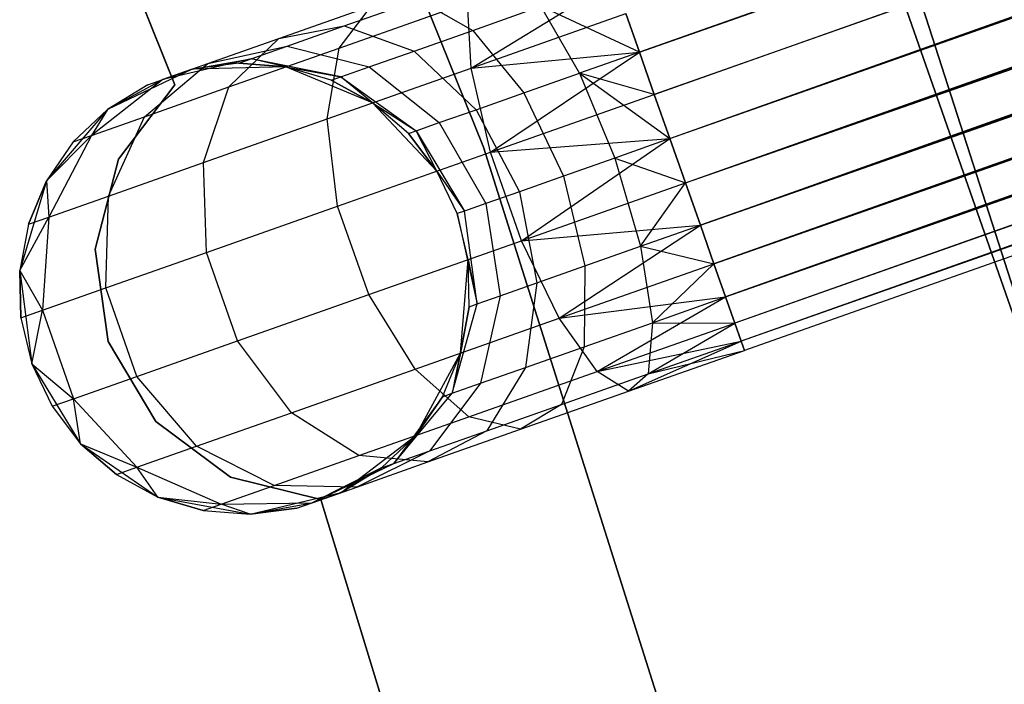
# Model space of a CAD drawing. Extents: x -189 to 189, y -189 to 189.
# Tile 467 of 591: x 37.91 to 42.28, y 11.96 to 14.91. Entities that reach past the tile are written whole.
import ezdxf

# ---------------------------------------------------------------- set-up
doc = ezdxf.new("R2010")
doc.units = 0
doc.header["$LTSCALE"] = 25.4
doc.layers.get('0').update_dxf_attribs({"linetype": 'CONTINUOUS'})

# ---------------------------------------------------------------- blocks, each defined once
blk = doc.blocks.new('CAMELEON-KENAI-C-12244_STL')
at = {"color": 0}
for p, q in [((158.7801, 56.388, -10.4135), (40.6579, 14.7633, -10.4135)), ((158.7801, 56.388, -10.4135), (40.6579, 14.7633, -10.4135)), ((40.7239, 14.5758, -10.4781), (158.7801, 56.388, -10.4135)), ((40.7239, 14.5758, -10.4781), (158.7801, 56.388, -10.4135)), ((40.7931, 14.3797, -10.5), (158.7801, 56.388, -10.4135)), ((40.7931, 14.3797, -10.5), (158.7801, 56.388, -10.4135)), ((40.6579, 14.7633, -8.5864), (158.8462, 56.2005, -8.5219)), ((40.6579, 14.7633, -8.5864), (158.8462, 56.2005, -8.5219)), ((158.8462, 56.2005, -8.5219), (40.7239, 14.5758, -8.5219)), ((158.8462, 56.2005, -8.5219), (40.7239, 14.5758, -8.5219)), ((40.7931, 14.3797, -8.5), (158.9153, 56.0044, -8.5)), ((40.7931, 14.3797, -8.5), (158.9153, 56.0044, -8.5)), ((40.7931, 14.3797, -10.5), (158.9153, 56.0044, -10.5)), ((40.7931, 14.3797, -10.5), (158.9153, 56.0044, -10.5)), ((40.8622, 14.1836, -10.4781), (158.9153, 56.0044, -10.5)), ((40.8622, 14.1836, -10.4781), (158.9153, 56.0044, -10.5)), ((40.9282, 13.9961, -10.4135), (158.9153, 56.0044, -10.5)), ((40.9282, 13.9961, -10.4135), (158.9153, 56.0044, -10.5)), ((40.8622, 14.1836, -8.5219), (158.9844, 55.8083, -8.5219)), ((40.8622, 14.1836, -8.5219), (158.9844, 55.8083, -8.5219)), ((159.0504, 55.6208, -10.4135), (40.9282, 13.9961, -10.4135)), ((159.0504, 55.6208, -10.4135), (40.9282, 13.9961, -10.4135)), ((159.0504, 55.6208, -10.4135), (40.9884, 13.8254, -10.309)), ((159.0504, 55.6208, -10.4135), (40.9884, 13.8254, -10.309)), ((159.0504, 55.6208, -10.4135), (41.04, 13.6788, -10.1691)), ((159.0504, 55.6208, -10.4135), (41.04, 13.6788, -10.1691)), ((40.8622, 14.1836, -8.5219), (159.1106, 55.45, -8.691)), ((40.8622, 14.1836, -8.5219), (159.1106, 55.45, -8.691)), ((40.9282, 13.9961, -8.5864), (159.1106, 55.45, -8.691)), ((40.9282, 13.9961, -8.5864), (159.1106, 55.45, -8.691)), ((159.1106, 55.45, -8.691), (40.9884, 13.8254, -8.691)), ((159.1106, 55.45, -8.691), (40.9884, 13.8254, -8.691)), ((159.1622, 55.3035, -10.1691), (41.04, 13.6788, -10.1691)), ((159.1622, 55.3035, -10.1691), (41.04, 13.6788, -10.1691)), ((159.1622, 55.3035, -10.1691), (41.0809, 13.5629, -10)), ((159.1622, 55.3035, -10.1691), (41.0809, 13.5629, -10)), ((159.1622, 55.3035, -10.1691), (41.1091, 13.4827, -9.809)), ((159.1622, 55.3035, -10.1691), (41.1091, 13.4827, -9.809)), ((40.9884, 13.8254, -8.691), (159.2031, 55.1876, -9)), ((40.9884, 13.8254, -8.691), (159.2031, 55.1876, -9)), ((41.04, 13.6788, -8.8309), (159.2031, 55.1876, -9)), ((41.04, 13.6788, -8.8309), (159.2031, 55.1876, -9)), ((159.2031, 55.1876, -9), (41.0809, 13.5629, -9)), ((159.2031, 55.1876, -9), (41.0809, 13.5629, -9)), ((159.2031, 55.1876, -9), (41.1091, 13.4827, -9.191)), ((159.2031, 55.1876, -9), (41.1091, 13.4827, -9.191)), ((159.2314, 55.1074, -9.809), (41.1091, 13.4827, -9.809)), ((159.2314, 55.1074, -9.809), (41.1091, 13.4827, -9.809)), ((159.2314, 55.1074, -9.809), (41.1236, 13.4417, -9.6045)), ((159.2314, 55.1074, -9.809), (41.1236, 13.4417, -9.3955)), ((159.2314, 55.1074, -9.809), (41.1236, 13.4417, -9.6045)), ((159.2314, 55.1074, -9.809), (41.1236, 13.4417, -9.3955)), ((159.2458, 55.0664, -9.3955), (41.1091, 13.4827, -9.191)), ((159.2458, 55.0664, -9.3955), (41.1091, 13.4827, -9.191)), ((159.2458, 55.0664, -9.3955), (41.1236, 13.4417, -9.3955)), ((159.2458, 55.0664, -9.3955), (41.1236, 13.4417, -9.3955)), ((38.7512, 17.3589, -1), (39.9668, 14.3427, -1)), ((39.9668, 14.3427, -8.5), (38.7512, 17.3589, -8.5)), ((39.9668, 14.3427, -8.5), (38.7512, 17.3589, -8.5)), ((38.7512, 17.3589, -1), (39.9668, 14.3427, -1)), ((42.4907, 13.0958, -1), (41.3928, 16.2333, -1)), ((41.3928, 16.2333, -8.5), (42.4907, 13.0958, -8.5)), ((42.4907, 13.0958, -1), (41.3928, 16.2333, -1)), ((41.3928, 16.2333, -8.5), (42.4907, 13.0958, -8.5)), ((38.0145, 16.0737, -2), (38.5983, 14.6176, -2)), ((38.5983, 14.6176, -4), (38.0145, 16.0737, -4)), ((38.5983, 14.6176, -4), (38.0145, 16.0737, -4)), ((38.0145, 16.0737, -2), (38.5983, 14.6176, -2)), ((42.8619, 12.0118, -1), (41.844, 15.1801, -1)), ((41.844, 15.1801), (42.8619, 12.0118)), ((42.8619, 12.0118, -1), (41.844, 15.1801, -1)), ((41.844, 15.1801), (42.8619, 12.0118)), ((39.912, 14.6925, -10.2133), (40.5461, 15.0806, -10.1691)), ((39.912, 14.6925, -10.2133), (40.5461, 15.0806, -10.1691)), ((39.3263, 14.7811, -9.6651), (39.895, 14.9815, -9.9148)), ((39.3263, 14.7811, -9.6651), (39.895, 14.9815, -9.9148)), ((39.3492, 14.8793, -8.6957), (39.6795, 14.9957, -8.9644)), ((39.3492, 14.8793, -8.6957), (39.6795, 14.9957, -8.9644)), ((39.6795, 14.9957, -8.9644), (39.9185, 14.8595, -8.6526)), ((39.6795, 14.9957, -8.9644), (39.9185, 14.8595, -8.6526)), ((39.912, 14.6925, -10.2133), (39.895, 14.9815, -9.9148)), ((39.912, 14.6925, -10.2133), (39.895, 14.9815, -9.9148)), ((39.059, 14.8231, -8.9881), (39.4701, 14.968, -9.3226)), ((39.059, 14.8231, -8.9881), (39.4701, 14.968, -9.3226)), ((39.3263, 14.7811, -9.6651), (39.4701, 14.968, -9.3226)), ((39.3263, 14.7811, -9.6651), (39.4701, 14.968, -9.3226)), ((39.912, 14.6925, -10.2133), (40.5977, 14.9341, -10.309)), ((39.912, 14.6925, -10.2133), (40.5977, 14.9341, -10.309)), ((39.9185, 14.8595, -8.6526), (40.2212, 14.9662, -8.7855)), ((39.9185, 14.8595, -8.6526), (40.2212, 14.9662, -8.7855)), ((40.3927, 14.6699, -8.5494), (40.2212, 14.9662, -8.7855)), ((40.6579, 14.7633, -8.5864), (40.2212, 14.9662, -8.7855)), ((40.3927, 14.6699, -8.5494), (40.2212, 14.9662, -8.7855)), ((40.6579, 14.7633, -8.5864), (40.2212, 14.9662, -8.7855)), ((40.5977, 14.9341, -10.309), (40.6579, 14.7633, -10.4135)), ((40.6579, 14.7633, -8.5864), (40.5977, 14.9341, -8.691)), ((40.6579, 14.7633, -8.5864), (40.5977, 14.9341, -8.691)), ((40.5977, 14.9341, -10.309), (40.6579, 14.7633, -10.4135)), ((39.059, 14.8231, -8.9881), (39.3492, 14.8793, -8.6957)), ((39.059, 14.8231, -8.9881), (39.3492, 14.8793, -8.6957)), ((39.0958, 14.79, -8.3455), (39.3492, 14.8793, -8.6957)), ((39.0958, 14.79, -8.3455), (39.3492, 14.8793, -8.6957)), ((39.3492, 14.8793, -8.6957), (39.6585, 14.7679, -8.4411)), ((39.3492, 14.8793, -8.6957), (39.6585, 14.7679, -8.4411)), ((39.6585, 14.7679, -8.4411), (39.9185, 14.8595, -8.6526)), ((39.6585, 14.7679, -8.4411), (39.9185, 14.8595, -8.6526)), ((39.9185, 14.8595, -8.6526), (40.1455, 14.5828, -8.4409)), ((39.9185, 14.8595, -8.6526), (40.1455, 14.5828, -8.4409)), ((38.7435, 14.712, -8.5523), (39.059, 14.8231, -8.9881)), ((38.7435, 14.712, -8.5523), (39.059, 14.8231, -8.9881)), ((38.8379, 14.609, -9.2678), (39.059, 14.8231, -8.9881)), ((38.8379, 14.609, -9.2678), (39.059, 14.8231, -8.9881)), ((38.7435, 14.712, -8.5523), (39.0958, 14.79, -8.3455)), ((38.7435, 14.712, -8.5523), (39.0958, 14.79, -8.3455)), ((38.8379, 14.609, -9.2678), (39.3263, 14.7811, -9.6651)), ((38.8379, 14.609, -9.2678), (39.3263, 14.7811, -9.6651)), ((38.9365, 14.7339, -7.9377), (39.0958, 14.79, -8.3455)), ((38.9365, 14.7339, -7.9377), (39.0958, 14.79, -8.3455)), ((39.0958, 14.79, -8.3455), (39.459, 14.6976, -8.1654)), ((39.0958, 14.79, -8.3455), (39.459, 14.6976, -8.1654)), ((39.273, 14.4673, -9.9327), (39.3263, 14.7811, -9.6651)), ((39.273, 14.4673, -9.9327), (39.3263, 14.7811, -9.6651)), ((39.459, 14.6976, -8.1654), (39.6585, 14.7679, -8.4411)), ((39.459, 14.6976, -8.1654), (39.6585, 14.7679, -8.4411)), ((39.6585, 14.7679, -8.4411), (39.9333, 14.508, -8.2682)), ((39.6585, 14.7679, -8.4411), (39.9333, 14.508, -8.2682)), ((39.912, 14.6925, -10.2133), (40.6579, 14.7633, -10.4135)), ((39.912, 14.6925, -10.2133), (40.6579, 14.7633, -10.4135)), ((39.997, 14.3196, -10.3767), (40.6579, 14.7633, -10.4135)), ((39.997, 14.3196, -10.3767), (40.6579, 14.7633, -10.4135)), ((40.6579, 14.7633, -8.5864), (40.3927, 14.6699, -8.5494)), ((40.6579, 14.7633, -8.5864), (40.3927, 14.6699, -8.5494)), ((40.6579, 14.7633, -10.4135), (40.7239, 14.5758, -10.4781)), ((40.7239, 14.5758, -8.5219), (40.6579, 14.7633, -8.5864)), ((40.7239, 14.5758, -8.5219), (40.6579, 14.7633, -8.5864)), ((40.6579, 14.7633, -10.4135), (40.7239, 14.5758, -10.4781)), ((38.9365, 14.7339, -7.9377), (38.5453, 14.6421, -8.0447)), ((38.9365, 14.7339, -7.9377), (38.5453, 14.6421, -8.0447)), ((38.6748, 14.6878, -7.5), (38.9365, 14.7339, -7.9377)), ((38.6748, 14.6878, -7.5), (38.9365, 14.7339, -7.9377)), ((38.8821, 14.7147, -7.5), (38.6748, 14.6878, -2)), ((38.8821, 14.7147, -7.5), (38.6748, 14.6878, -7.5)), ((38.8821, 14.7147, -7.5), (38.6748, 14.6878, -2)), ((38.8821, 14.7147, -7.5), (38.6748, 14.6878, -7.5)), ((38.8821, 14.7147, -7.5), (38.9365, 14.7339, -7.9377)), ((38.8821, 14.7147, -7.5), (38.9365, 14.7339, -7.9377)), ((39.0905, 14.698, -7.5), (38.8821, 14.7147, -7.5)), ((38.8821, 14.7147, -7.5), (39.0905, 14.698, -2)), ((38.8821, 14.7147, -7.5), (39.0905, 14.698, -2)), ((39.0905, 14.698, -7.5), (38.8821, 14.7147, -7.5)), ((39.0905, 14.698, -7.5), (38.9365, 14.7339, -7.9377)), ((39.0905, 14.698, -7.5), (38.9365, 14.7339, -7.9377)), ((39.3336, 14.6534, -7.8445), (38.9365, 14.7339, -7.9377)), ((39.3336, 14.6534, -7.8445), (38.9365, 14.7339, -7.9377)), ((38.6748, 14.6878, -2), (38.2992, 14.5093, -2)), ((38.6748, 14.6878, -2), (38.2992, 14.5093, -2)), ((38.4632, 14.477, -8.75), (38.7435, 14.712, -8.5523)), ((38.4632, 14.477, -8.75), (38.7435, 14.712, -8.5523)), ((38.4776, 14.6183, -7.5), (38.6748, 14.6878, -2)), ((38.4776, 14.6183, -7.5), (38.6748, 14.6878, -2)), ((38.5453, 14.6421, -8.0447), (38.7435, 14.712, -8.5523)), ((38.5453, 14.6421, -8.0447), (38.7435, 14.712, -8.5523)), ((38.6748, 14.6878, -7.5), (38.5453, 14.6421, -8.0447)), ((38.6748, 14.6878, -7.5), (38.5453, 14.6421, -8.0447)), ((39.0905, 14.698, -2), (38.6748, 14.6878, -2)), ((39.0905, 14.698, -2), (38.6748, 14.6878, -2)), ((38.6748, 14.6878, -7.5), (38.6748, 14.6878, -2)), ((38.6748, 14.6878, -7.5), (38.6748, 14.6878, -2)), ((39.4744, 14.5383, -2), (39.0905, 14.698, -2)), ((39.2908, 14.6383, -7.5), (39.0905, 14.698, -2)), ((39.4744, 14.5383, -2), (39.0905, 14.698, -2)), ((39.2908, 14.6383, -7.5), (39.0905, 14.698, -7.5)), ((39.0905, 14.698, -7.5), (39.0905, 14.698, -2)), ((39.2908, 14.6383, -7.5), (39.0905, 14.698, -2)), ((39.0905, 14.698, -7.5), (39.0905, 14.698, -2)), ((39.0905, 14.698, -7.5), (39.3336, 14.6534, -7.8445)), ((39.2908, 14.6383, -7.5), (39.0905, 14.698, -7.5)), ((39.0905, 14.698, -7.5), (39.3336, 14.6534, -7.8445)), ((39.273, 14.4673, -9.9327), (39.912, 14.6925, -10.2133)), ((39.273, 14.4673, -9.9327), (39.912, 14.6925, -10.2133)), ((39.3336, 14.6534, -7.8445), (39.459, 14.6976, -8.1654)), ((39.3336, 14.6534, -7.8445), (39.459, 14.6976, -8.1654)), ((39.459, 14.6976, -8.1654), (39.7705, 14.4506, -8.0432)), ((39.459, 14.6976, -8.1654), (39.7705, 14.4506, -8.0432)), ((39.997, 14.3196, -10.3767), (39.912, 14.6925, -10.2133)), ((39.997, 14.3196, -10.3767), (39.912, 14.6925, -10.2133)), ((40.1455, 14.5828, -8.4409), (40.3927, 14.6699, -8.5494)), ((40.1455, 14.5828, -8.4409), (40.3927, 14.6699, -8.5494)), ((40.7239, 14.5758, -8.5219), (40.3927, 14.6699, -8.5494)), ((40.3927, 14.6699, -8.5494), (40.7931, 14.3797, -8.5)), ((40.7239, 14.5758, -8.5219), (40.3927, 14.6699, -8.5494)), ((40.3927, 14.6699, -8.5494), (40.7931, 14.3797, -8.5)), ((40.3927, 14.6699, -8.5494), (40.5489, 14.2937, -8.4659)), ((40.3927, 14.6699, -8.5494), (40.5489, 14.2937, -8.4659)), ((38.5453, 14.6421, -8.0447), (38.2277, 14.394, -8.147)), ((38.5453, 14.6421, -8.0447), (38.2277, 14.394, -8.147)), ((38.2992, 14.5093, -7.5), (38.5453, 14.6421, -8.0447)), ((38.2992, 14.5093, -7.5), (38.5453, 14.6421, -8.0447)), ((38.4776, 14.6183, -7.5), (38.5453, 14.6421, -8.0447)), ((38.4776, 14.6183, -7.5), (38.5453, 14.6421, -8.0447)), ((39.2908, 14.6383, -7.5), (39.3336, 14.6534, -7.8445)), ((39.2908, 14.6383, -7.5), (39.3336, 14.6534, -7.8445)), ((39.4744, 14.5383, -7.5), (39.2908, 14.6383, -7.5)), ((39.2908, 14.6383, -7.5), (39.4744, 14.5383, -2)), ((39.2908, 14.6383, -7.5), (39.4744, 14.5383, -2)), ((39.4744, 14.5383, -7.5), (39.2908, 14.6383, -7.5)), ((39.3336, 14.6534, -7.8445), (39.6681, 14.4146, -7.7812)), ((39.4744, 14.5383, -7.5), (39.3336, 14.6534, -7.8445)), ((39.4744, 14.5383, -7.5), (39.3336, 14.6534, -7.8445)), ((39.3336, 14.6534, -7.8445), (39.6681, 14.4146, -7.7812)), ((38.4776, 14.6183, -7.5), (38.2992, 14.5093, -2)), ((38.4776, 14.6183, -7.5), (38.2992, 14.5093, -7.5)), ((38.4776, 14.6183, -7.5), (38.2992, 14.5093, -2)), ((38.4776, 14.6183, -7.5), (38.2992, 14.5093, -7.5)), ((38.5983, 14.6176, -2), (38.3482, 14.2891, -2)), ((38.3482, 14.2891, -4), (38.5983, 14.6176, -4)), ((38.3482, 14.2891, -4), (38.5983, 14.6176, -4)), ((38.5983, 14.6176, -2), (38.3482, 14.2891, -2)), ((38.4632, 14.477, -8.75), (38.8379, 14.609, -9.2678)), ((38.4632, 14.477, -8.75), (38.8379, 14.609, -9.2678)), ((38.5983, 14.6176, -2), (38.5983, 14.6176, -4)), ((38.5983, 14.6176, -2), (38.5983, 14.6176, -4)), ((38.7243, 14.274, -9.4863), (38.8379, 14.609, -9.2678)), ((38.7243, 14.274, -9.4863), (38.8379, 14.609, -9.2678)), ((39.9333, 14.508, -8.2682), (40.1455, 14.5828, -8.4409)), ((39.9333, 14.508, -8.2682), (40.1455, 14.5828, -8.4409)), ((40.1455, 14.5828, -8.4409), (40.3215, 14.2136, -8.366)), ((40.1455, 14.5828, -8.4409), (40.3215, 14.2136, -8.366)), ((39.7602, 14.2362, -2), (39.4744, 14.5383, -2)), ((39.6332, 14.4023, -7.5), (39.4744, 14.5383, -2)), ((39.7602, 14.2362, -2), (39.4744, 14.5383, -2)), ((39.6332, 14.4023, -7.5), (39.4744, 14.5383, -7.5)), ((39.4744, 14.5383, -7.5), (39.4744, 14.5383, -2)), ((39.6332, 14.4023, -7.5), (39.4744, 14.5383, -2)), ((39.4744, 14.5383, -7.5), (39.4744, 14.5383, -2)), ((39.4744, 14.5383, -7.5), (39.6681, 14.4146, -7.7812)), ((39.4744, 14.5383, -7.5), (39.6681, 14.4146, -7.7812)), ((39.6332, 14.4023, -7.5), (39.4744, 14.5383, -7.5)), ((39.997, 14.3196, -10.3767), (40.7239, 14.5758, -10.4781)), ((39.997, 14.3196, -10.3767), (40.7239, 14.5758, -10.4781)), ((40.7239, 14.5758, -10.4781), (40.7931, 14.3797, -10.5)), ((40.7931, 14.3797, -8.5), (40.7239, 14.5758, -8.5219)), ((40.7931, 14.3797, -8.5), (40.7239, 14.5758, -8.5219)), ((40.7239, 14.5758, -10.4781), (40.7931, 14.3797, -10.5)), ((38.2992, 14.5093, -2), (38.0287, 14.1935, -2)), ((38.2992, 14.5093, -2), (38.0287, 14.1935, -2)), ((38.2992, 14.5093, -7.5), (38.1473, 14.3656, -7.5)), ((38.1473, 14.3656, -7.5), (38.2992, 14.5093, -2)), ((38.1473, 14.3656, -7.5), (38.2992, 14.5093, -2)), ((38.2992, 14.5093, -7.5), (38.1473, 14.3656, -7.5)), ((38.2992, 14.5093, -7.5), (38.2277, 14.394, -8.147)), ((38.2992, 14.5093, -7.5), (38.2277, 14.394, -8.147)), ((38.2992, 14.5093, -7.5), (38.2992, 14.5093, -2)), ((38.2992, 14.5093, -7.5), (38.2992, 14.5093, -2)), ((39.7705, 14.4506, -8.0432), (39.9333, 14.508, -8.2682)), ((39.7705, 14.4506, -8.0432), (39.9333, 14.508, -8.2682)), ((39.9333, 14.508, -8.2682), (40.1261, 14.1447, -8.2071)), ((39.9333, 14.508, -8.2682), (40.1261, 14.1447, -8.2071)), ((38.2277, 14.394, -8.147), (38.4632, 14.477, -8.75)), ((38.2277, 14.394, -8.147), (38.4632, 14.477, -8.75)), ((38.3033, 14.1256, -8.9045), (38.4632, 14.477, -8.75)), ((38.3033, 14.1256, -8.9045), (38.4632, 14.477, -8.75)), ((38.7243, 14.274, -9.4863), (39.273, 14.4673, -9.9327)), ((38.7243, 14.274, -9.4863), (39.273, 14.4673, -9.9327)), ((39.3195, 14.0809, -10.0792), (39.273, 14.4673, -9.9327)), ((39.3195, 14.0809, -10.0792), (39.273, 14.4673, -9.9327)), ((39.6332, 14.4023, -7.5), (39.6681, 14.4146, -7.7812)), ((39.6332, 14.4023, -7.5), (39.6681, 14.4146, -7.7812)), ((39.6681, 14.4146, -7.7812), (39.7705, 14.4506, -8.0432)), ((39.6681, 14.4146, -7.7812), (39.7705, 14.4506, -8.0432)), ((39.7602, 14.2362, -7.5), (39.6681, 14.4146, -7.7812)), ((39.6681, 14.4146, -7.7812), (39.882, 14.0587, -7.7588)), ((39.6681, 14.4146, -7.7812), (39.882, 14.0587, -7.7588)), ((39.7602, 14.2362, -7.5), (39.6681, 14.4146, -7.7812)), ((39.7705, 14.4506, -8.0432), (39.9763, 14.0919, -8)), ((39.7705, 14.4506, -8.0432), (39.9763, 14.0919, -8)), ((38.0287, 14.1935, -7.5), (38.2277, 14.394, -8.147)), ((38.0287, 14.1935, -7.5), (38.2277, 14.394, -8.147)), ((38.1473, 14.3656, -7.5), (38.0287, 14.1935, -2)), ((38.1473, 14.3656, -7.5), (38.0287, 14.1935, -7.5)), ((38.1473, 14.3656, -7.5), (38.0287, 14.1935, -2)), ((38.1473, 14.3656, -7.5), (38.0287, 14.1935, -7.5)), ((38.2277, 14.394, -8.147), (38.0386, 14.0323, -8.227)), ((38.2277, 14.394, -8.147), (38.0386, 14.0323, -8.227)), ((38.1473, 14.3656, -7.5), (38.2277, 14.394, -8.147)), ((38.1473, 14.3656, -7.5), (38.2277, 14.394, -8.147)), ((39.7602, 14.2362, -7.5), (39.6332, 14.4023, -7.5)), ((39.6332, 14.4023, -7.5), (39.7602, 14.2362, -2)), ((39.6332, 14.4023, -7.5), (39.7602, 14.2362, -2)), ((39.7602, 14.2362, -7.5), (39.6332, 14.4023, -7.5)), ((39.997, 14.3196, -10.3767), (40.7931, 14.3797, -10.5)), ((39.997, 14.3196, -10.3767), (40.7931, 14.3797, -10.5)), ((40.1352, 13.9275, -10.3767), (40.7931, 14.3797, -10.5)), ((40.1352, 13.9275, -10.3767), (40.7931, 14.3797, -10.5)), ((40.7931, 14.3797, -8.5), (40.5489, 14.2937, -8.4659)), ((40.7931, 14.3797, -8.5), (40.5489, 14.2937, -8.4659)), ((40.8622, 14.1836, -8.5219), (40.7931, 14.3797, -8.5)), ((40.7931, 14.3797, -10.5), (40.8622, 14.1836, -10.4781)), ((40.8622, 14.1836, -8.5219), (40.7931, 14.3797, -8.5)), ((40.7931, 14.3797, -10.5), (40.8622, 14.1836, -10.4781)), ((39.9668, 14.3427, -1), (40.948, 11.2424, -1)), ((40.948, 11.2424, -8.5), (39.9668, 14.3427, -8.5)), ((39.9668, 14.3427, -8.5), (39.9668, 14.3427, -1)), ((39.9668, 14.3427, -8.5), (39.9668, 14.3427, -1)), ((40.948, 11.2424, -8.5), (39.9668, 14.3427, -8.5)), ((39.9668, 14.3427, -1), (40.948, 11.2424, -1)), ((38.3482, 14.2891, -2), (38.2441, 13.8896, -2)), ((38.2441, 13.8896, -4), (38.3482, 14.2891, -4)), ((38.2441, 13.8896, -4), (38.3482, 14.2891, -4)), ((38.3482, 14.2891, -2), (38.2441, 13.8896, -2)), ((38.3482, 14.2891, -2), (38.3482, 14.2891, -4)), ((38.3482, 14.2891, -2), (38.3482, 14.2891, -4)), ((39.3195, 14.0809, -10.0792), (39.997, 14.3196, -10.3767)), ((39.3195, 14.0809, -10.0792), (39.997, 14.3196, -10.3767)), ((40.1352, 13.9275, -10.3767), (39.997, 14.3196, -10.3767)), ((40.1352, 13.9275, -10.3767), (39.997, 14.3196, -10.3767)), ((40.5489, 14.2937, -8.4659), (40.3215, 14.2136, -8.366)), ((40.5489, 14.2937, -8.4659), (40.3215, 14.2136, -8.366)), ((40.5489, 14.2937, -8.4659), (40.8622, 14.1836, -8.5219)), ((40.5489, 14.2937, -8.4659), (40.8622, 14.1836, -8.5219)), ((40.5489, 14.2937, -8.4659), (40.663, 13.9027, -8.5494)), ((40.5489, 14.2937, -8.4659), (40.663, 13.9027, -8.5494)), ((38.3033, 14.1256, -8.9045), (38.7243, 14.274, -9.4863)), ((38.3033, 14.1256, -8.9045), (38.7243, 14.274, -9.4863)), ((38.7378, 13.8759, -9.6059), (38.7243, 14.274, -9.4863)), ((38.7378, 13.8759, -9.6059), (38.7243, 14.274, -9.4863)), ((39.8499, 14.0474, -2), (39.7602, 14.2362, -2)), ((39.8499, 14.0474, -7.5), (39.7602, 14.2362, -7.5)), ((39.7602, 14.2362, -7.5), (39.7602, 14.2362, -2)), ((39.8499, 14.0474, -2), (39.7602, 14.2362, -2)), ((39.7602, 14.2362, -7.5), (39.7602, 14.2362, -2)), ((39.7602, 14.2362, -7.5), (39.882, 14.0587, -7.7588)), ((39.7602, 14.2362, -7.5), (39.882, 14.0587, -7.7588)), ((39.8499, 14.0474, -7.5), (39.7602, 14.2362, -7.5)), ((38.0287, 14.1935, -2), (37.91, 13.795, -2)), ((38.0287, 14.1935, -2), (37.91, 13.795, -2)), ((38.0287, 14.1935, -7.5), (37.9484, 14.0005, -7.5)), ((37.9484, 14.0005, -7.5), (38.0287, 14.1935, -2)), ((37.9484, 14.0005, -7.5), (38.0287, 14.1935, -2)), ((38.0287, 14.1935, -7.5), (37.9484, 14.0005, -7.5)), ((38.0287, 14.1935, -7.5), (38.0287, 14.1935, -2)), ((38.0287, 14.1935, -7.5), (38.0287, 14.1935, -2)), ((38.0287, 14.1935, -7.5), (38.0386, 14.0323, -8.227)), ((38.0287, 14.1935, -7.5), (38.0386, 14.0323, -8.227)), ((40.3215, 14.2136, -8.366), (40.1261, 14.1447, -8.2071)), ((40.3215, 14.2136, -8.366), (40.1261, 14.1447, -8.2071)), ((40.3215, 14.2136, -8.366), (40.4159, 13.8156, -8.4409)), ((40.3215, 14.2136, -8.366), (40.4159, 13.8156, -8.4409)), ((40.1352, 13.9275, -10.3767), (40.8622, 14.1836, -10.4781)), ((40.1352, 13.9275, -10.3767), (40.8622, 14.1836, -10.4781)), ((40.663, 13.9027, -8.5494), (40.8622, 14.1836, -8.5219)), ((40.663, 13.9027, -8.5494), (40.8622, 14.1836, -8.5219)), ((40.9282, 13.9961, -8.5864), (40.8622, 14.1836, -8.5219)), ((40.8622, 14.1836, -10.4781), (40.9282, 13.9961, -10.4135)), ((40.9282, 13.9961, -8.5864), (40.8622, 14.1836, -8.5219)), ((40.8622, 14.1836, -10.4781), (40.9282, 13.9961, -10.4135)), ((38.0386, 14.0323, -8.227), (38.3033, 14.1256, -8.9045)), ((38.0386, 14.0323, -8.227), (38.3033, 14.1256, -8.9045)), ((38.2914, 13.7186, -8.9891), (38.3033, 14.1256, -8.9045)), ((38.2914, 13.7186, -8.9891), (38.3033, 14.1256, -8.9045)), ((40.1261, 14.1447, -8.2071), (39.9763, 14.0919, -8)), ((40.1261, 14.1447, -8.2071), (39.9763, 14.0919, -8)), ((40.1261, 14.1447, -8.2071), (40.2037, 13.7408, -8.2682)), ((40.1261, 14.1447, -8.2071), (40.2037, 13.7408, -8.2682)), ((38.7378, 13.8759, -9.6059), (39.3195, 14.0809, -10.0792)), ((38.7378, 13.8759, -9.6059), (39.3195, 14.0809, -10.0792)), ((39.4577, 13.6887, -10.0792), (39.3195, 14.0809, -10.0792)), ((39.4577, 13.6887, -10.0792), (39.3195, 14.0809, -10.0792)), ((39.882, 14.0587, -7.7588), (39.8499, 14.0474, -7.5)), ((39.882, 14.0587, -7.7588), (39.8499, 14.0474, -7.5)), ((39.9763, 14.0919, -8), (39.882, 14.0587, -7.7588)), ((39.9763, 14.0919, -8), (39.882, 14.0587, -7.7588)), ((39.9385, 13.6473, -7.7812), (39.882, 14.0587, -7.7588)), ((39.9385, 13.6473, -7.7812), (39.882, 14.0587, -7.7588)), ((39.9763, 14.0919, -8), (40.0408, 13.6834, -8.0432)), ((39.9763, 14.0919, -8), (40.0408, 13.6834, -8.0432)), ((37.91, 13.795, -7.5), (38.0386, 14.0323, -8.227)), ((37.91, 13.795, -7.5), (38.0386, 14.0323, -8.227)), ((37.9484, 14.0005, -7.5), (38.0386, 14.0323, -8.227)), ((37.9484, 14.0005, -7.5), (38.0386, 14.0323, -8.227)), ((38.0386, 14.0323, -8.227), (38.0108, 13.6198, -8.2708)), ((38.0386, 14.0323, -8.227), (38.0108, 13.6198, -8.2708)), ((39.8984, 13.844, -2), (39.8499, 14.0474, -2)), ((39.8984, 13.844, -7.5), (39.8499, 14.0474, -7.5)), ((39.8499, 14.0474, -7.5), (39.8499, 14.0474, -2)), ((39.8984, 13.844, -2), (39.8499, 14.0474, -2)), ((39.8499, 14.0474, -7.5), (39.8499, 14.0474, -2)), ((39.8499, 14.0474, -7.5), (39.9385, 13.6473, -7.7812)), ((39.8984, 13.844, -7.5), (39.8499, 14.0474, -7.5)), ((39.8499, 14.0474, -7.5), (39.9385, 13.6473, -7.7812)), ((37.9484, 14.0005, -7.5), (37.91, 13.795, -2)), ((37.9484, 14.0005, -7.5), (37.91, 13.795, -7.5)), ((37.9484, 14.0005, -7.5), (37.91, 13.795, -2)), ((37.9484, 14.0005, -7.5), (37.91, 13.795, -7.5)), ((40.1352, 13.9275, -10.3767), (40.9282, 13.9961, -10.4135)), ((40.1352, 13.9275, -10.3767), (40.9282, 13.9961, -10.4135)), ((40.3027, 13.5837, -10.2133), (40.9282, 13.9961, -10.4135)), ((40.3027, 13.5837, -10.2133), (40.9282, 13.9961, -10.4135)), ((40.663, 13.9027, -8.5494), (40.9282, 13.9961, -8.5864)), ((40.663, 13.9027, -8.5494), (40.9282, 13.9961, -8.5864)), ((40.9884, 13.8254, -8.691), (40.9282, 13.9961, -8.5864)), ((40.9282, 13.9961, -10.4135), (40.9884, 13.8254, -10.309)), ((40.9282, 13.9961, -10.4135), (40.9884, 13.8254, -10.309)), ((40.9884, 13.8254, -8.691), (40.9282, 13.9961, -8.5864)), ((39.4577, 13.6887, -10.0792), (40.1352, 13.9275, -10.3767)), ((39.4577, 13.6887, -10.0792), (40.1352, 13.9275, -10.3767)), ((40.3027, 13.5837, -10.2133), (40.1352, 13.9275, -10.3767)), ((40.3027, 13.5837, -10.2133), (40.1352, 13.9275, -10.3767)), ((38.2441, 13.8896, -2), (38.2441, 13.8896, -4)), ((38.2441, 13.8896, -2), (38.2441, 13.8896, -4)), ((38.2441, 13.8896, -2), (38.302, 13.4809, -2)), ((38.302, 13.4809, -4), (38.2441, 13.8896, -4)), ((38.302, 13.4809, -4), (38.2441, 13.8896, -4)), ((38.2441, 13.8896, -2), (38.302, 13.4809, -2)), ((40.4159, 13.8156, -8.4409), (40.663, 13.9027, -8.5494)), ((40.4159, 13.8156, -8.4409), (40.663, 13.9027, -8.5494)), ((40.663, 13.9027, -8.5494), (40.9884, 13.8254, -8.691)), ((40.663, 13.9027, -8.5494), (40.9884, 13.8254, -8.691)), ((40.663, 13.9027, -8.5494), (40.7152, 13.5644, -8.7855)), ((40.663, 13.9027, -8.5494), (40.7152, 13.5644, -8.7855)), ((38.2914, 13.7186, -8.9891), (38.7378, 13.8759, -9.6059)), ((38.2914, 13.7186, -8.9891), (38.7378, 13.8759, -9.6059)), ((38.876, 13.4837, -9.6059), (38.7378, 13.8759, -9.6059)), ((38.876, 13.4837, -9.6059), (38.7378, 13.8759, -9.6059)), ((39.8651, 13.4295, -2), (39.8984, 13.844, -2)), ((39.8651, 13.4295, -2), (39.8984, 13.844, -2)), ((39.9035, 13.635, -7.5), (39.8984, 13.844, -2)), ((39.9035, 13.635, -7.5), (39.8984, 13.844, -2)), ((39.9035, 13.635, -7.5), (39.8984, 13.844, -7.5)), ((39.8984, 13.844, -7.5), (39.8984, 13.844, -2)), ((39.8984, 13.844, -7.5), (39.8984, 13.844, -2)), ((39.8984, 13.844, -7.5), (39.9385, 13.6473, -7.7812)), ((39.8984, 13.844, -7.5), (39.9385, 13.6473, -7.7812)), ((39.9035, 13.635, -7.5), (39.8984, 13.844, -7.5)), ((40.2037, 13.7408, -8.2682), (40.4159, 13.8156, -8.4409)), ((40.2037, 13.7408, -8.2682), (40.4159, 13.8156, -8.4409)), ((40.3027, 13.5837, -10.2133), (40.9884, 13.8254, -10.309)), ((40.3027, 13.5837, -10.2133), (40.9884, 13.8254, -10.309)), ((40.4159, 13.8156, -8.4409), (40.4124, 13.4577, -8.6526)), ((40.4159, 13.8156, -8.4409), (40.4124, 13.4577, -8.6526)), ((40.7152, 13.5644, -8.7855), (40.9884, 13.8254, -8.691)), ((40.7152, 13.5644, -8.7855), (40.9884, 13.8254, -8.691)), ((41.04, 13.6788, -8.8309), (40.9884, 13.8254, -8.691)), ((40.9884, 13.8254, -10.309), (41.04, 13.6788, -10.1691)), ((40.9884, 13.8254, -10.309), (41.04, 13.6788, -10.1691)), ((41.04, 13.6788, -8.8309), (40.9884, 13.8254, -8.691)), ((37.91, 13.795, -2), (37.9636, 13.3827, -2)), ((37.91, 13.795, -7.5), (37.91, 13.795, -2)), ((37.91, 13.795, -7.5), (37.91, 13.795, -2)), ((37.91, 13.795, -7.5), (37.9151, 13.586, -7.5)), ((37.9151, 13.586, -7.5), (37.91, 13.795, -2)), ((37.9151, 13.586, -7.5), (37.91, 13.795, -2)), ((37.91, 13.795, -2), (37.9636, 13.3827, -2)), ((37.91, 13.795, -7.5), (37.9151, 13.586, -7.5)), ((37.91, 13.795, -7.5), (38.0108, 13.6198, -8.2708)), ((37.91, 13.795, -7.5), (38.0108, 13.6198, -8.2708)), ((38.0108, 13.6198, -8.2708), (38.2914, 13.7186, -8.9891)), ((38.0108, 13.6198, -8.2708), (38.2914, 13.7186, -8.9891)), ((38.4296, 13.3264, -8.9891), (38.2914, 13.7186, -8.9891)), ((38.4296, 13.3264, -8.9891), (38.2914, 13.7186, -8.9891)), ((40.0408, 13.6834, -8.0432), (40.2037, 13.7408, -8.2682)), ((40.0408, 13.6834, -8.0432), (40.2037, 13.7408, -8.2682)), ((40.2037, 13.7408, -8.2682), (40.1525, 13.3661, -8.4411)), ((40.2037, 13.7408, -8.2682), (40.1525, 13.3661, -8.4411)), ((38.876, 13.4837, -9.6059), (39.4577, 13.6887, -10.0792)), ((38.876, 13.4837, -9.6059), (39.4577, 13.6887, -10.0792)), ((39.6637, 13.3586, -9.9327), (39.4577, 13.6887, -10.0792)), ((39.6637, 13.3586, -9.9327), (39.4577, 13.6887, -10.0792)), ((39.9385, 13.6473, -7.7812), (40.0408, 13.6834, -8.0432)), ((39.9385, 13.6473, -7.7812), (40.0408, 13.6834, -8.0432)), ((40.0408, 13.6834, -8.0432), (39.953, 13.2958, -8.1654)), ((40.0408, 13.6834, -8.0432), (39.953, 13.2958, -8.1654)), ((40.3027, 13.5837, -10.2133), (41.04, 13.6788, -10.1691)), ((40.3027, 13.5837, -10.2133), (41.04, 13.6788, -10.1691)), ((40.4706, 13.3479, -9.9148), (41.04, 13.6788, -10.1691)), ((40.4706, 13.3479, -9.9148), (41.04, 13.6788, -10.1691)), ((40.7152, 13.5644, -8.7855), (41.04, 13.6788, -8.8309)), ((40.7152, 13.5644, -8.7855), (41.04, 13.6788, -8.8309)), ((41.0809, 13.5629, -9), (41.04, 13.6788, -8.8309)), ((41.04, 13.6788, -10.1691), (41.0809, 13.5629, -10)), ((41.04, 13.6788, -10.1691), (41.0809, 13.5629, -10)), ((41.0809, 13.5629, -9), (41.04, 13.6788, -8.8309)), ((39.8276, 13.2516, -7.8445), (39.9385, 13.6473, -7.7812)), ((39.8276, 13.2516, -7.8445), (39.9385, 13.6473, -7.7812)), ((39.9035, 13.635, -7.5), (39.8276, 13.2516, -7.8445)), ((39.9035, 13.635, -7.5), (39.8276, 13.2516, -7.8445)), ((39.8651, 13.4295, -7.5), (39.9035, 13.635, -7.5)), ((39.9035, 13.635, -7.5), (39.8651, 13.4295, -2)), ((39.9035, 13.635, -7.5), (39.8651, 13.4295, -2)), ((39.8651, 13.4295, -7.5), (39.9035, 13.635, -7.5)), ((39.9035, 13.635, -7.5), (39.9385, 13.6473, -7.7812)), ((39.9035, 13.635, -7.5), (39.9385, 13.6473, -7.7812)), ((37.9151, 13.586, -7.5), (38.0108, 13.6198, -8.2708)), ((37.9151, 13.586, -7.5), (38.0108, 13.6198, -8.2708)), ((37.9151, 13.586, -7.5), (37.9636, 13.3827, -2)), ((37.9151, 13.586, -7.5), (37.9636, 13.3827, -2)), ((37.9151, 13.586, -7.5), (37.9636, 13.3827, -7.5)), ((37.9151, 13.586, -7.5), (37.9636, 13.3827, -7.5)), ((37.9636, 13.3827, -7.5), (38.0108, 13.6198, -8.2708)), ((37.9636, 13.3827, -7.5), (38.0108, 13.6198, -8.2708)), ((38.0108, 13.6198, -8.2708), (38.149, 13.2276, -8.2708)), ((38.0108, 13.6198, -8.2708), (38.149, 13.2276, -8.2708)), ((39.6637, 13.3586, -9.9327), (40.3027, 13.5837, -10.2133)), ((39.6637, 13.3586, -9.9327), (40.3027, 13.5837, -10.2133)), ((40.4706, 13.3479, -9.9148), (40.3027, 13.5837, -10.2133)), ((40.4706, 13.3479, -9.9148), (40.3027, 13.5837, -10.2133)), ((40.4124, 13.4577, -8.6526), (40.7152, 13.5644, -8.7855)), ((40.4124, 13.4577, -8.6526), (40.7152, 13.5644, -8.7855)), ((40.4706, 13.3479, -9.9148), (41.0809, 13.5629, -10)), ((40.4706, 13.3479, -9.9148), (41.0809, 13.5629, -10)), ((40.7152, 13.5644, -8.7855), (40.6964, 13.3373, -9.1334)), ((40.7152, 13.5644, -8.7855), (40.6964, 13.3373, -9.1334)), ((40.6964, 13.3373, -9.1334), (41.0809, 13.5629, -9)), ((40.6964, 13.3373, -9.1334), (41.0809, 13.5629, -9)), ((40.7152, 13.5644, -8.7855), (41.0809, 13.5629, -9)), ((40.7152, 13.5644, -8.7855), (41.0809, 13.5629, -9)), ((41.1091, 13.4827, -9.191), (41.0809, 13.5629, -9)), ((41.0809, 13.5629, -10), (41.1091, 13.4827, -9.809)), ((41.0809, 13.5629, -10), (41.1091, 13.4827, -9.809)), ((41.1091, 13.4827, -9.191), (41.0809, 13.5629, -9)), ((38.302, 13.4809, -2), (38.302, 13.4809, -4)), ((38.302, 13.4809, -2), (38.302, 13.4809, -4)), ((38.302, 13.4809, -2), (38.5131, 13.126, -2)), ((38.5131, 13.126, -4), (38.302, 13.4809, -4)), ((38.5131, 13.126, -4), (38.302, 13.4809, -4)), ((38.302, 13.4809, -2), (38.5131, 13.126, -2)), ((38.4296, 13.3264, -8.9891), (38.876, 13.4837, -9.6059)), ((38.4296, 13.3264, -8.9891), (38.876, 13.4837, -9.6059)), ((39.115, 13.1652, -9.4863), (38.876, 13.4837, -9.6059)), ((39.115, 13.1652, -9.4863), (38.876, 13.4837, -9.6059)), ((40.1525, 13.3661, -8.4411), (40.4124, 13.4577, -8.6526)), ((40.1525, 13.3661, -8.4411), (40.4124, 13.4577, -8.6526)), ((40.4124, 13.4577, -8.6526), (40.3117, 13.2017, -8.9644)), ((40.4124, 13.4577, -8.6526), (40.3117, 13.2017, -8.9644)), ((40.4706, 13.3479, -9.9148), (41.1091, 13.4827, -9.809)), ((40.4706, 13.3479, -9.9148), (41.1091, 13.4827, -9.809)), ((40.6099, 13.2607, -9.5328), (41.1091, 13.4827, -9.809)), ((40.6099, 13.2607, -9.5328), (41.1091, 13.4827, -9.809)), ((40.6964, 13.3373, -9.1334), (41.1091, 13.4827, -9.191)), ((40.6964, 13.3373, -9.1334), (41.1091, 13.4827, -9.191)), ((41.1236, 13.4417, -9.3955), (41.1091, 13.4827, -9.191)), ((41.1091, 13.4827, -9.809), (41.1236, 13.4417, -9.6045)), ((41.1091, 13.4827, -9.809), (41.1236, 13.4417, -9.6045)), ((41.1236, 13.4417, -9.3955), (41.1091, 13.4827, -9.191)), ((39.6661, 13.0644, -2), (39.8651, 13.4295, -2)), ((39.6661, 13.0644, -2), (39.8651, 13.4295, -2)), ((39.7848, 13.2365, -7.5), (39.8651, 13.4295, -2)), ((39.7848, 13.2365, -7.5), (39.8651, 13.4295, -7.5)), ((39.7848, 13.2365, -7.5), (39.8651, 13.4295, -2)), ((39.7848, 13.2365, -7.5), (39.8651, 13.4295, -7.5)), ((39.8651, 13.4295, -7.5), (39.8276, 13.2516, -7.8445)), ((39.8651, 13.4295, -7.5), (39.8276, 13.2516, -7.8445)), ((39.8651, 13.4295, -7.5), (39.8651, 13.4295, -2)), ((39.8651, 13.4295, -7.5), (39.8651, 13.4295, -2)), ((40.6099, 13.2607, -9.5328), (41.1236, 13.4417, -9.3955)), ((40.6099, 13.2607, -9.5328), (41.1236, 13.4417, -9.6045)), ((40.6099, 13.2607, -9.5328), (41.1236, 13.4417, -9.3955)), ((40.6099, 13.2607, -9.5328), (41.1236, 13.4417, -9.6045)), ((40.6964, 13.3373, -9.1334), (41.1236, 13.4417, -9.3955)), ((40.6964, 13.3373, -9.1334), (41.1236, 13.4417, -9.3955)), ((37.9636, 13.3827, -2), (38.1803, 13.0278, -2)), ((37.9636, 13.3827, -2), (38.1803, 13.0278, -2)), ((37.9636, 13.3827, -2), (38.0533, 13.1938, -7.5)), ((37.9636, 13.3827, -7.5), (37.9636, 13.3827, -2)), ((37.9636, 13.3827, -7.5), (37.9636, 13.3827, -2)), ((37.9636, 13.3827, -7.5), (38.0533, 13.1938, -7.5)), ((37.9636, 13.3827, -2), (38.0533, 13.1938, -7.5)), ((37.9636, 13.3827, -7.5), (38.0533, 13.1938, -7.5)), ((37.9636, 13.3827, -7.5), (38.149, 13.2276, -8.2708)), ((37.9636, 13.3827, -7.5), (38.149, 13.2276, -8.2708)), ((39.953, 13.2958, -8.1654), (40.1525, 13.3661, -8.4411)), ((39.953, 13.2958, -8.1654), (40.1525, 13.3661, -8.4411)), ((40.1525, 13.3661, -8.4411), (39.9814, 13.0853, -8.6957)), ((40.1525, 13.3661, -8.4411), (39.9814, 13.0853, -8.6957)), ((38.149, 13.2276, -8.2708), (38.4296, 13.3264, -8.9891)), ((38.149, 13.2276, -8.2708), (38.4296, 13.3264, -8.9891)), ((38.694, 13.0168, -8.9045), (38.4296, 13.3264, -8.9891)), ((38.694, 13.0168, -8.9045), (38.4296, 13.3264, -8.9891)), ((39.115, 13.1652, -9.4863), (39.6637, 13.3586, -9.9327)), ((39.115, 13.1652, -9.4863), (39.6637, 13.3586, -9.9327)), ((39.9019, 13.1475, -9.6651), (39.6637, 13.3586, -9.9327)), ((39.9019, 13.1475, -9.6651), (39.6637, 13.3586, -9.9327)), ((39.9019, 13.1475, -9.6651), (40.4706, 13.3479, -9.9148)), ((39.9019, 13.1475, -9.6651), (40.4706, 13.3479, -9.9148)), ((40.3117, 13.2017, -8.9644), (40.6964, 13.3373, -9.1334)), ((40.3117, 13.2017, -8.9644), (40.6964, 13.3373, -9.1334)), ((40.6099, 13.2607, -9.5328), (40.4706, 13.3479, -9.9148)), ((40.6099, 13.2607, -9.5328), (40.4706, 13.3479, -9.9148)), ((40.6964, 13.3373, -9.1334), (40.6099, 13.2607, -9.5328)), ((40.6964, 13.3373, -9.1334), (40.6099, 13.2607, -9.5328)), ((39.953, 13.2958, -8.1654), (39.728, 12.996, -8.3455)), ((39.953, 13.2958, -8.1654), (39.728, 12.996, -8.3455)), ((39.8276, 13.2516, -7.8445), (39.953, 13.2958, -8.1654)), ((39.8276, 13.2516, -7.8445), (39.953, 13.2958, -8.1654)), ((39.5686, 12.9399, -7.9377), (39.8276, 13.2516, -7.8445)), ((39.5686, 12.9399, -7.9377), (39.8276, 13.2516, -7.8445)), ((39.7848, 13.2365, -7.5), (39.5686, 12.9399, -7.9377)), ((39.7848, 13.2365, -7.5), (39.5686, 12.9399, -7.9377)), ((39.6661, 13.0644, -7.5), (39.7848, 13.2365, -7.5)), ((39.7848, 13.2365, -7.5), (39.6661, 13.0644, -2)), ((39.7848, 13.2365, -7.5), (39.6661, 13.0644, -2)), ((39.6661, 13.0644, -7.5), (39.7848, 13.2365, -7.5)), ((39.7848, 13.2365, -7.5), (39.8276, 13.2516, -7.8445)), ((39.7848, 13.2365, -7.5), (39.8276, 13.2516, -7.8445)), ((40.1311, 13.092, -9.3226), (40.6099, 13.2607, -9.5328)), ((40.1311, 13.092, -9.3226), (40.6099, 13.2607, -9.5328)), ((38.0533, 13.1938, -7.5), (38.149, 13.2276, -8.2708)), ((38.0533, 13.1938, -7.5), (38.149, 13.2276, -8.2708)), ((38.0533, 13.1938, -7.5), (38.1803, 13.0278, -2)), ((38.0533, 13.1938, -7.5), (38.1803, 13.0278, -7.5)), ((38.0533, 13.1938, -7.5), (38.1803, 13.0278, -2)), ((38.0533, 13.1938, -7.5), (38.1803, 13.0278, -7.5)), ((38.1803, 13.0278, -7.5), (38.149, 13.2276, -8.2708)), ((38.149, 13.2276, -8.2708), (38.4293, 12.9236, -8.227)), ((38.1803, 13.0278, -7.5), (38.149, 13.2276, -8.2708)), ((38.149, 13.2276, -8.2708), (38.4293, 12.9236, -8.227)), ((39.9814, 13.0853, -8.6957), (40.3117, 13.2017, -8.9644)), ((39.9814, 13.0853, -8.6957), (40.3117, 13.2017, -8.9644)), ((40.3117, 13.2017, -8.9644), (40.1311, 13.092, -9.3226)), ((40.3117, 13.2017, -8.9644), (40.1311, 13.092, -9.3226)), ((38.694, 13.0168, -8.9045), (39.115, 13.1652, -9.4863)), ((38.694, 13.0168, -8.9045), (39.115, 13.1652, -9.4863)), ((39.4136, 12.9754, -9.2678), (39.115, 13.1652, -9.4863)), ((39.4136, 12.9754, -9.2678), (39.115, 13.1652, -9.4863)), ((39.4136, 12.9754, -9.2678), (39.9019, 13.1475, -9.6651)), ((39.4136, 12.9754, -9.2678), (39.9019, 13.1475, -9.6651)), ((40.1311, 13.092, -9.3226), (39.9019, 13.1475, -9.6651)), ((40.1311, 13.092, -9.3226), (39.9019, 13.1475, -9.6651)), ((38.5131, 13.126, -2), (38.5131, 13.126, -4)), ((38.5131, 13.126, -2), (38.5131, 13.126, -4)), ((38.5131, 13.126, -2), (38.8446, 12.88, -2)), ((38.8446, 12.88, -4), (38.5131, 13.126, -4)), ((38.8446, 12.88, -4), (38.5131, 13.126, -4)), ((38.5131, 13.126, -2), (38.8446, 12.88, -2)), ((39.3359, 12.8118, -2), (39.6661, 13.0644, -2)), ((39.3359, 12.8118, -2), (39.6661, 13.0644, -2)), ((39.5143, 12.9207, -7.5), (39.6661, 13.0644, -2)), ((39.5143, 12.9207, -7.5), (39.6661, 13.0644, -7.5)), ((39.5143, 12.9207, -7.5), (39.6661, 13.0644, -2)), ((39.5143, 12.9207, -7.5), (39.6661, 13.0644, -7.5)), ((39.6661, 13.0644, -7.5), (39.5686, 12.9399, -7.9377)), ((39.6661, 13.0644, -7.5), (39.5686, 12.9399, -7.9377)), ((39.6661, 13.0644, -7.5), (39.6661, 13.0644, -2)), ((39.6661, 13.0644, -7.5), (39.6661, 13.0644, -2)), ((39.7201, 12.9472, -8.9881), (40.1311, 13.092, -9.3226)), ((39.7201, 12.9472, -8.9881), (40.1311, 13.092, -9.3226)), ((39.9814, 13.0853, -8.6957), (39.7201, 12.9472, -8.9881)), ((39.9814, 13.0853, -8.6957), (39.7201, 12.9472, -8.9881)), ((39.728, 12.996, -8.3455), (39.9814, 13.0853, -8.6957)), ((39.728, 12.996, -8.3455), (39.9814, 13.0853, -8.6957)), ((38.1803, 13.0278, -2), (38.5226, 12.7917, -2)), ((38.1803, 13.0278, -7.5), (38.1803, 13.0278, -2)), ((38.1803, 13.0278, -7.5), (38.1803, 13.0278, -2)), ((38.1803, 13.0278, -7.5), (38.3391, 12.8918, -7.5)), ((38.3391, 12.8918, -7.5), (38.1803, 13.0278, -2)), ((38.3391, 12.8918, -7.5), (38.1803, 13.0278, -2)), ((38.1803, 13.0278, -2), (38.5226, 12.7917, -2)), ((38.1803, 13.0278, -7.5), (38.3391, 12.8918, -7.5)), ((38.1803, 13.0278, -7.5), (38.4293, 12.9236, -8.227)), ((38.1803, 13.0278, -7.5), (38.4293, 12.9236, -8.227)), ((38.4293, 12.9236, -8.227), (38.694, 13.0168, -8.9045)), ((38.4293, 12.9236, -8.227), (38.694, 13.0168, -8.9045)), ((39.0389, 12.8434, -8.75), (38.694, 13.0168, -8.9045)), ((39.0389, 12.8434, -8.75), (38.694, 13.0168, -8.9045)), ((39.0389, 12.8434, -8.75), (39.4136, 12.9754, -9.2678)), ((39.0389, 12.8434, -8.75), (39.4136, 12.9754, -9.2678)), ((39.728, 12.996, -8.3455), (39.4046, 12.836, -8.5523)), ((39.728, 12.996, -8.3455), (39.4046, 12.836, -8.5523)), ((39.7201, 12.9472, -8.9881), (39.4136, 12.9754, -9.2678)), ((39.7201, 12.9472, -8.9881), (39.4136, 12.9754, -9.2678)), ((39.5686, 12.9399, -7.9377), (39.728, 12.996, -8.3455)), ((39.5686, 12.9399, -7.9377), (39.728, 12.996, -8.3455)), ((38.3391, 12.8918, -7.5), (38.4293, 12.9236, -8.227)), ((38.3391, 12.8918, -7.5), (38.4293, 12.9236, -8.227)), ((38.5226, 12.7917, -7.5), (38.4293, 12.9236, -8.227)), ((38.4293, 12.9236, -8.227), (38.8033, 12.7604, -8.147)), ((38.5226, 12.7917, -7.5), (38.4293, 12.9236, -8.227)), ((38.4293, 12.9236, -8.227), (38.8033, 12.7604, -8.147)), ((39.2063, 12.7661, -8.0447), (39.5686, 12.9399, -7.9377)), ((39.2063, 12.7661, -8.0447), (39.5686, 12.9399, -7.9377)), ((39.4046, 12.836, -8.5523), (39.7201, 12.9472, -8.9881)), ((39.4046, 12.836, -8.5523), (39.7201, 12.9472, -8.9881)), ((39.5143, 12.9207, -7.5), (39.5686, 12.9399, -7.9377)), ((39.5143, 12.9207, -7.5), (39.5686, 12.9399, -7.9377)), ((38.3391, 12.8918, -7.5), (38.5226, 12.7917, -2)), ((38.3391, 12.8918, -7.5), (38.5226, 12.7917, -7.5)), ((38.3391, 12.8918, -7.5), (38.5226, 12.7917, -2)), ((38.3391, 12.8918, -7.5), (38.5226, 12.7917, -7.5)), ((38.8446, 12.88, -2), (38.8446, 12.88, -4)), ((38.8446, 12.88, -2), (38.8446, 12.88, -4)), ((38.8446, 12.88, -2), (39.2454, 12.7808, -2)), ((39.2454, 12.7808, -4), (38.8446, 12.88, -4)), ((39.2454, 12.7808, -4), (38.8446, 12.88, -4)), ((38.8446, 12.88, -2), (39.2454, 12.7808, -2)), ((39.5143, 12.9207, -7.5), (39.2063, 12.7661, -8.0447)), ((39.5143, 12.9207, -7.5), (39.2063, 12.7661, -8.0447)), ((39.3359, 12.8118, -7.5), (39.5143, 12.9207, -7.5)), ((39.5143, 12.9207, -7.5), (39.3359, 12.8118, -2)), ((39.5143, 12.9207, -7.5), (39.3359, 12.8118, -2)), ((39.3359, 12.8118, -7.5), (39.5143, 12.9207, -7.5)), ((38.8033, 12.7604, -8.147), (39.0389, 12.8434, -8.75)), ((38.8033, 12.7604, -8.147), (39.0389, 12.8434, -8.75)), ((39.4046, 12.836, -8.5523), (39.0389, 12.8434, -8.75)), ((39.4046, 12.836, -8.5523), (39.0389, 12.8434, -8.75)), ((39.2063, 12.7661, -8.0447), (39.4046, 12.836, -8.5523)), ((39.2063, 12.7661, -8.0447), (39.4046, 12.836, -8.5523)), ((38.9314, 12.7153, -2), (39.3359, 12.8118, -2)), ((38.9314, 12.7153, -2), (39.3359, 12.8118, -2)), ((39.1387, 12.7423, -7.5), (39.3359, 12.8118, -2)), ((39.1387, 12.7423, -7.5), (39.3359, 12.8118, -2)), ((39.3359, 12.8118, -7.5), (39.2063, 12.7661, -8.0447)), ((39.3359, 12.8118, -7.5), (39.2063, 12.7661, -8.0447)), ((39.3359, 12.8118, -7.5), (39.3359, 12.8118, -2)), ((39.3359, 12.8118, -7.5), (39.3359, 12.8118, -2)), ((38.5226, 12.7917, -2), (38.9314, 12.7153, -2)), ((38.5226, 12.7917, -7.5), (38.5226, 12.7917, -2)), ((38.5226, 12.7917, -7.5), (38.5226, 12.7917, -2)), ((38.5226, 12.7917, -7.5), (38.723, 12.7321, -7.5)), ((38.723, 12.7321, -7.5), (38.5226, 12.7917, -2)), ((38.723, 12.7321, -7.5), (38.5226, 12.7917, -2)), ((38.5226, 12.7917, -2), (38.9314, 12.7153, -2)), ((38.5226, 12.7917, -7.5), (38.723, 12.7321, -7.5)), ((38.5226, 12.7917, -7.5), (38.8033, 12.7604, -8.147)), ((38.5226, 12.7917, -7.5), (38.8033, 12.7604, -8.147)), ((38.723, 12.7321, -7.5), (38.8033, 12.7604, -8.147)), ((38.723, 12.7321, -7.5), (38.8033, 12.7604, -8.147)), ((38.8033, 12.7604, -8.147), (39.2063, 12.7661, -8.0447)), ((38.8033, 12.7604, -8.147), (39.2063, 12.7661, -8.0447)), ((38.9314, 12.7153, -7.5), (38.8033, 12.7604, -8.147)), ((38.9314, 12.7153, -7.5), (38.8033, 12.7604, -8.147)), ((38.9314, 12.7153, -7.5), (39.2063, 12.7661, -8.0447)), ((38.9314, 12.7153, -7.5), (39.2063, 12.7661, -8.0447)), ((39.1387, 12.7423, -7.5), (39.2063, 12.7661, -8.0447)), ((39.1387, 12.7423, -7.5), (39.2063, 12.7661, -8.0447)), ((39.2454, 12.7808, -2), (39.2454, 12.7808, -4)), ((39.2454, 12.7808, -2), (39.703, 11.2807, -2)), ((39.703, 11.2807, -4), (39.2454, 12.7808, -4)), ((39.2454, 12.7808, -2), (39.2454, 12.7808, -4)), ((39.703, 11.2807, -4), (39.2454, 12.7808, -4)), ((39.2454, 12.7808, -2), (39.703, 11.2807, -2)), ((38.723, 12.7321, -7.5), (38.9314, 12.7153, -2)), ((38.723, 12.7321, -7.5), (38.9314, 12.7153, -7.5)), ((38.723, 12.7321, -7.5), (38.9314, 12.7153, -2)), ((38.723, 12.7321, -7.5), (38.9314, 12.7153, -7.5)), ((38.9314, 12.7153, -7.5), (39.1387, 12.7423, -7.5)), ((39.1387, 12.7423, -7.5), (38.9314, 12.7153, -2)), ((39.1387, 12.7423, -7.5), (38.9314, 12.7153, -2)), ((38.9314, 12.7153, -7.5), (39.1387, 12.7423, -7.5)), ((38.9314, 12.7153, -7.5), (38.9314, 12.7153, -2)), ((38.9314, 12.7153, -7.5), (38.9314, 12.7153, -2))]:
    blk.add_line(p, q, dxfattribs=at)

msp = doc.modelspace()

# ---------------------------------------------------------------- block references
at = {"color": 0}
msp.add_blockref('CAMELEON-KENAI-C-12244_STL', (0, 0), dxfattribs=at)

doc.saveas('drawing.dxf')
